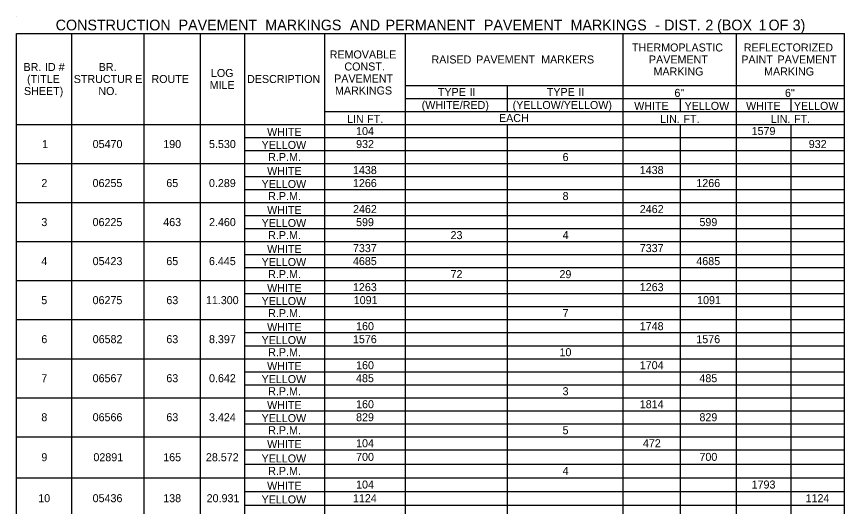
# Model space of a CAD drawing. Extents: x 544250 to 1930787, y -1948365 to 596640.
# Drawn here: x 550069 to 550690, y -1947895 to -1947528 of the extents above; entities that cross this region are included whole.
import ezdxf

# ---------------------------------------------------------------- set-up
doc = ezdxf.new("R2010")
doc.units = 0
doc.layers.add('Default', color=7, linetype='Continuous')

msp = doc.modelspace()

# ---------------------------------------------------------------- linework, layer by layer
at = {"layer": 'Default'}
for p, q in [((550068.96, -1947527.8), (550068.96, -1947527.8)), ((550068.96, -1947540.47), (550689.55, -1947540.47)), ((550068.96, -1947540.47), (550360.49, -1947540.47)), ((550068.96, -1948128.88), (550068.96, -1947540.47)), ((550110.4, -1948118.16), (550110.4, -1947540.47)), ((550164.51, -1948118.16), (550164.51, -1947540.47)), ((550206.93, -1948118.16), (550206.93, -1947540.47)), ((550240.08, -1948118.16), (550240.08, -1947540.47)), ((550300.04, -1948128.88), (550300.04, -1947540.47)), ((550360.49, -1948128.88), (550360.49, -1947540.47)), ((550523.8, -1948128.88), (550523.8, -1947540.47)), ((550608.63, -1947618.47), (550608.63, -1947540.47)), ((550608.63, -1948128.88), (550608.63, -1947540.47)), ((550689.55, -1948128.88), (550689.55, -1947540.47)), ((550360.49, -1947579.47), (550689.55, -1947579.47)), ((550437.03, -1947598.97), (550437.03, -1947579.47)), ((550360.49, -1947589.22), (550689.55, -1947589.22)), ((550566.7, -1947598.97), (550566.7, -1947589.22)), ((550649.58, -1947598.97), (550649.58, -1947589.22)), ((550300.04, -1947598.97), (550689.55, -1947598.97)), ((550300.04, -1947628.22), (550300.04, -1947598.97)), ((550068.96, -1947608.72), (550240.08, -1947608.72)), ((550068.96, -1947608.72), (550206.93, -1947608.72)), ((550164.51, -1948118.16), (550164.51, -1947608.72)), ((550206.93, -1947608.72), (550689.55, -1947608.72)), ((550206.93, -1948118.16), (550206.93, -1947608.72)), ((550437.03, -1948128.88), (550437.03, -1947608.72)), ((550523.8, -1947608.72), (550608.63, -1947608.72)), ((550523.8, -1947628.22), (550523.8, -1947608.72)), ((550566.7, -1948128.88), (550566.7, -1947608.72)), ((550608.63, -1947608.72), (550689.55, -1947608.72)), ((550649.58, -1948128.88), (550649.58, -1947608.72)), ((550240.08, -1947618.47), (550689.55, -1947618.47)), ((550649.58, -1947628.22), (550649.58, -1947618.47)), ((550240.08, -1947628.22), (550300.04, -1947628.22)), ((550240.08, -1947628.22), (550689.55, -1947628.22)), ((550608.63, -1947647.72), (550608.63, -1947628.22)), ((550068.96, -1947637.97), (550300.04, -1947637.97)), ((550240.08, -1947637.97), (550689.55, -1947637.97)), ((550240.08, -1947873.43), (550240.08, -1947637.97)), ((550300.04, -1947657.47), (550300.04, -1947637.97)), ((550523.8, -1947657.47), (550523.8, -1947637.97)), ((550240.08, -1947647.72), (550689.55, -1947647.72)), ((550649.58, -1947657.47), (550649.58, -1947647.72)), ((550240.08, -1947657.47), (550689.55, -1947657.47)), ((550608.63, -1947676.97), (550608.63, -1947657.47)), ((550068.96, -1947667.22), (550300.04, -1947667.22)), ((550240.08, -1947667.22), (550689.55, -1947667.22)), ((550300.04, -1947686.72), (550300.04, -1947667.22)), ((550523.8, -1947686.72), (550523.8, -1947667.22)), ((550240.08, -1947676.97), (550689.55, -1947676.97)), ((550649.58, -1947686.72), (550649.58, -1947676.97)), ((550240.08, -1947686.72), (550689.55, -1947686.72)), ((550608.63, -1947706.22), (550608.63, -1947686.72)), ((550068.96, -1947696.47), (550300.04, -1947696.47)), ((550240.08, -1947696.47), (550689.55, -1947696.47)), ((550300.04, -1947715.97), (550300.04, -1947696.47)), ((550523.8, -1947715.97), (550523.8, -1947696.47)), ((550240.08, -1947706.22), (550689.55, -1947706.22)), ((550649.58, -1947715.97), (550649.58, -1947706.22)), ((550240.08, -1947715.97), (550689.55, -1947715.97)), ((550608.63, -1947735.47), (550608.63, -1947715.97)), ((550068.96, -1947725.72), (550300.04, -1947725.72)), ((550240.08, -1947725.72), (550689.55, -1947725.72)), ((550300.04, -1947745.22), (550300.04, -1947725.72)), ((550523.8, -1947745.22), (550523.8, -1947725.72)), ((550240.08, -1947735.47), (550689.55, -1947735.47)), ((550649.58, -1947745.22), (550649.58, -1947735.47)), ((550240.08, -1947745.22), (550689.55, -1947745.22)), ((550608.63, -1947764.72), (550608.63, -1947745.22)), ((550068.96, -1947754.97), (550300.04, -1947754.97)), ((550240.08, -1947754.97), (550689.55, -1947754.97)), ((550300.04, -1947774.47), (550300.04, -1947754.97)), ((550523.8, -1947774.47), (550523.8, -1947754.97)), ((550240.08, -1947764.72), (550689.55, -1947764.72)), ((550649.58, -1947774.47), (550649.58, -1947764.72)), ((550240.08, -1947774.47), (550689.55, -1947774.47)), ((550608.63, -1947793.97), (550608.63, -1947774.47)), ((550068.96, -1947784.22), (550300.04, -1947784.22)), ((550240.08, -1947784.22), (550689.55, -1947784.22)), ((550300.04, -1947803.72), (550300.04, -1947784.22)), ((550523.8, -1947803.72), (550523.8, -1947784.22)), ((550240.08, -1947793.97), (550689.55, -1947793.97)), ((550649.58, -1947803.72), (550649.58, -1947793.97)), ((550240.08, -1947803.72), (550689.55, -1947803.72)), ((550608.63, -1947823.22), (550608.63, -1947803.72)), ((550068.96, -1947813.47), (550300.04, -1947813.47)), ((550240.08, -1947813.47), (550689.55, -1947813.47)), ((550300.04, -1947832.97), (550300.04, -1947813.47)), ((550523.8, -1947832.97), (550523.8, -1947813.47)), ((550240.08, -1947823.22), (550689.55, -1947823.22)), ((550649.58, -1947832.97), (550649.58, -1947823.22)), ((550240.08, -1947832.97), (550689.55, -1947832.97)), ((550608.63, -1947852.47), (550608.63, -1947832.97)), ((550068.96, -1947842.72), (550300.04, -1947842.72)), ((550240.08, -1947842.72), (550689.55, -1947842.72)), ((550300.04, -1947863.2), (550300.04, -1947842.72)), ((550523.8, -1947863.2), (550523.8, -1947842.72)), ((550240.08, -1947852.47), (550689.55, -1947852.47)), ((550649.58, -1947863.2), (550649.58, -1947852.47)), ((550240.08, -1947863.2), (550689.55, -1947863.2)), ((550608.63, -1947883.67), (550608.63, -1947863.2)), ((550068.96, -1947873.43), (550300.04, -1947873.43)), ((550300.04, -1947873.43), (550689.55, -1947873.43)), ((550300.04, -1947893.91), (550300.04, -1947873.43)), ((550523.8, -1947893.91), (550523.8, -1947873.43)), ((550240.08, -1947883.67), (550689.55, -1947883.67)), ((550649.58, -1947893.91), (550649.58, -1947883.67)), ((550240.08, -1947893.91), (550300.04, -1947893.91)), ((550240.08, -1947893.91), (550689.55, -1947893.91)), ((550608.63, -1947914.87), (550608.63, -1947893.91))]:
    msp.add_line(p, q, dxfattribs=at)

# ---------------------------------------------------------------- texts
for s, height, p in [('CONSTRUCTION', 8, (550098.3, -1947538.13)), (' PAVEMENT', 8, (550187.45, -1947538.13)), (' MARKINGS', 8, (550252.44, -1947538.13)), (' AND', 8, (550315.86, -1947538.13)), (' PERMANENT', 8, (550342.62, -1947538.13)), (' PAVEMENT', 8, (550416.3, -1947538.13)), (' MARKINGS', 8, (550481.29, -1947538.13)), (' DIST.', 8, (550551.45, -1947538.13)), (' 2', 8, (550582.35, -1947538.13)), (' (BOX', 8, (550591.11, -1947538.13)), (' 1', 8, (550622.14, -1947538.13)), (' OF', 8, (550629.65, -1947538.13)), (' 3)', 8, (550647.76, -1947538.13)), (' -', 8, (550544.7, -1947538.13)), ('THERMOPLASTIC', 6, (550530.33, -1947553.97)), ('REFLECTORIZED', 6, (550614.13, -1947553.97)), ('REMOVABLE', 6, (550303.69, -1947559.22)), ('RAISED', 6, (550379.99, -1947562.97)), (' PAVEMENT', 6, (550411.25, -1947562.97)), (' MARKERS', 6, (550459.99, -1947562.97)), ('PAVEMENT', 6, (550543.01, -1947562.97)), ('PAINT', 6, (550612.23, -1947562.97)), (' PAVEMENT', 6, (550637.21, -1947562.97)), ('BR.', 6, (550074.16, -1947568.6)), (' ID', 6, (550088.02, -1947568.6)), (' #', 6, (550098.31, -1947568.6)), ('BR.', 6, (550130.53, -1947568.6)), ('CONST.', 6, (550314.72, -1947568.22)), ('LOG', 6, (550214.67, -1947573.1)), ('MARKING', 6, (550546.44, -1947571.97)), ('MARKING', 6, (550629.32, -1947571.97)), ('(TITLE', 6, (550076.85, -1947577.6)), ('STRUCTUR', 6, (550111.83, -1947577.6)), ('E', 6, (550157.9, -1947577.6)), ('ROUTE', 6, (550170.09, -1947577.6)), ('MILE', 6, (550213.7, -1947582.1)), ('DESCRIPTION', 6, (550241.75, -1947577.6)), ('PAVEMENT', 6, (550307.06, -1947577.22)), ('SHEET)', 6, (550074.53, -1947586.6)), ('NO.', 6, (550130.29, -1947586.6)), ('MARKINGS', 6, (550307.65, -1947586.22)), ('TYPE', 6, (550384.8, -1947587.35)), (' II', 6, (550406.28, -1947587.35)), ('TYPE', 6, (550466.45, -1947587.35)), (' II', 6, (550487.94, -1947587.35)), ('6"', 6, (550562.1, -1947588.02)), ('6"', 6, (550644.98, -1947588.02)), ('(WHITE/RED)', 6, (550372.67, -1947597.1)), ('(YELLOW/YELLOW)', 6, (550440.81, -1947597.1)), ('WHITE', 6, (550531.95, -1947597.77)), ('YELLOW', 6, (550569.74, -1947597.77)), ('WHITE', 6, (550615.8, -1947597.77)), ('YELLOW', 6, (550651.64, -1947597.77)), ('LIN', 6, (550316.69, -1947607.52)), (' FT.', 6, (550329.52, -1947607.52)), ('EACH', 6, (550430.59, -1947606.85)), ('LIN.', 6, (550551.42, -1947607.52)), (' FT.', 6, (550566.68, -1947607.52)), ('LIN.', 6, (550634.3, -1947607.52)), (' FT.', 6, (550649.56, -1947607.52)), ('WHITE', 6, (550256.78, -1947617.27)), ('104', 6, (550323.48, -1947616.6)), ('1579', 6, (550619.97, -1947616.6)), ('1', 6, (550088.12, -1947626.35)), ('05470', 6, (550126.01, -1947626.35)), ('190', 6, (550178.93, -1947626.35)), ('5.530', 6, (550213.22, -1947626.35)), ('932', 6, (550323.5, -1947626.35)), ('932', 6, (550662.8, -1947626.35)), ('YELLOW', 6, (550252.64, -1947627.02)), ('R.P.M.', 6, (550257.62, -1947636.1)), ('6', 6, (550478.27, -1947636.1)), ('WHITE', 6, (550256.78, -1947646.52)), ('1438', 6, (550321.13, -1947645.85)), ('1438', 6, (550536.12, -1947645.85)), ('2', 6, (550087.57, -1947655.6)), ('06255', 6, (550125.97, -1947655.6)), ('65', 6, (550181.23, -1947655.6)), ('0.289', 6, (550213.2, -1947655.6)), ('YELLOW', 6, (550252.64, -1947656.27)), ('1266', 6, (550321.13, -1947655.6)), ('1266', 6, (550578.53, -1947655.6)), ('R.P.M.', 6, (550257.62, -1947665.35)), ('8', 6, (550478.27, -1947665.35)), ('WHITE', 6, (550256.78, -1947675.77)), ('2462', 6, (550321.17, -1947675.1)), ('2462', 6, (550536.15, -1947675.1)), ('3', 6, (550087.54, -1947684.85)), ('06225', 6, (550125.97, -1947684.85)), ('463', 6, (550178.92, -1947684.85)), ('2.460', 6, (550213.22, -1947684.85)), ('YELLOW', 6, (550252.64, -1947685.52)), ('599', 6, (550323.46, -1947684.85)), ('599', 6, (550580.86, -1947684.85)), ('R.P.M.', 6, (550257.62, -1947694.6)), ('23', 6, (550394.29, -1947694.6)), ('4', 6, (550478.29, -1947694.6)), ('WHITE', 6, (550256.78, -1947705.02)), ('7337', 6, (550321.13, -1947704.35)), ('7337', 6, (550536.12, -1947704.35)), ('4', 6, (550087.56, -1947714.1)), ('05423', 6, (550126, -1947714.1)), ('65', 6, (550181.23, -1947714.1)), ('6.445', 6, (550213.18, -1947714.1)), ('YELLOW', 6, (550252.64, -1947714.77)), ('4685', 6, (550321.11, -1947714.1)), ('4685', 6, (550578.51, -1947714.1)), ('R.P.M.', 6, (550257.62, -1947723.85)), ('72', 6, (550394.32, -1947723.85)), ('29', 6, (550475.94, -1947723.85)), ('WHITE', 6, (550256.78, -1947734.27)), ('1263', 6, (550321.13, -1947733.6)), ('1263', 6, (550536.12, -1947733.6)), ('5', 6, (550087.52, -1947743.35)), ('06275', 6, (550125.97, -1947743.35)), ('63', 6, (550181.25, -1947743.35)), ('11.300', 6, (550210.89, -1947743.35)), ('YELLOW', 6, (550252.64, -1947744.02)), ('1091', 6, (550321.71, -1947743.35)), ('1091', 6, (550579.11, -1947743.35)), ('R.P.M.', 6, (550257.62, -1947753.1)), ('7', 6, (550478.27, -1947753.1)), ('160', 6, (550323.48, -1947762.85)), ('1748', 6, (550536.12, -1947762.85)), ('WHITE', 6, (550256.78, -1947763.52)), ('6', 6, (550087.54, -1947772.6)), ('06582', 6, (550126.03, -1947772.6)), ('63', 6, (550181.25, -1947772.6)), ('8.397', 6, (550213.21, -1947772.6)), ('YELLOW', 6, (550252.64, -1947773.27)), ('1576', 6, (550321.13, -1947772.6)), ('1576', 6, (550578.53, -1947772.6)), ('R.P.M.', 6, (550257.62, -1947782.35)), ('10', 6, (550475.96, -1947782.35)), ('WHITE', 6, (550256.78, -1947792.77)), ('160', 6, (550323.48, -1947792.1)), ('1704', 6, (550536.13, -1947792.1)), ('7', 6, (550087.54, -1947801.85)), ('06567', 6, (550126, -1947801.85)), ('63', 6, (550181.25, -1947801.85)), ('0.642', 6, (550213.24, -1947801.85)), ('YELLOW', 6, (550252.64, -1947802.52)), ('485', 6, (550323.44, -1947801.85)), ('485', 6, (550580.84, -1947801.85)), ('R.P.M.', 6, (550257.62, -1947811.6)), ('3', 6, (550478.27, -1947811.6)), ('WHITE', 6, (550256.78, -1947822.02)), ('160', 6, (550323.48, -1947821.35)), ('1814', 6, (550536.13, -1947821.35)), ('8', 6, (550087.54, -1947831.1)), ('06566', 6, (550126, -1947831.1)), ('63', 6, (550181.25, -1947831.1)), ('3.424', 6, (550213.22, -1947831.1)), ('829', 6, (550323.46, -1947831.1)), ('829', 6, (550580.86, -1947831.1)), ('YELLOW', 6, (550252.64, -1947831.77)), ('R.P.M.', 6, (550257.62, -1947840.85)), ('5', 6, (550478.25, -1947840.85)), ('WHITE', 6, (550256.78, -1947851.27)), ('104', 6, (550323.48, -1947850.6)), ('472', 6, (550538.48, -1947850.6)), ('9', 6, (550087.54, -1947861.08)), ('02891', 6, (550126.58, -1947861.08)), ('165', 6, (550178.9, -1947861.08)), ('28.572', 6, (550210.91, -1947861.08)), ('YELLOW', 6, (550252.64, -1947862)), ('700', 6, (550323.48, -1947860.83)), ('700', 6, (550580.88, -1947860.83)), ('R.P.M.', 6, (550257.62, -1947871.32)), ('4', 6, (550478.29, -1947871.32)), ('WHITE', 6, (550256.78, -1947882.47)), ('104', 6, (550323.48, -1947881.55)), ('1793', 6, (550619.97, -1947881.55)), ('10', 6, (550085.22, -1947891.79)), ('05436', 6, (550126, -1947891.79)), ('138', 6, (550178.92, -1947891.79)), ('20.931', 6, (550211.46, -1947891.79)), ('YELLOW', 6, (550252.64, -1947892.71)), ('1124', 6, (550321.15, -1947891.79)), ('1124', 6, (550660.45, -1947891.79))]:
    msp.add_text(s, height=height, dxfattribs=at).set_placement(p)

doc.saveas('drawing.dxf')
